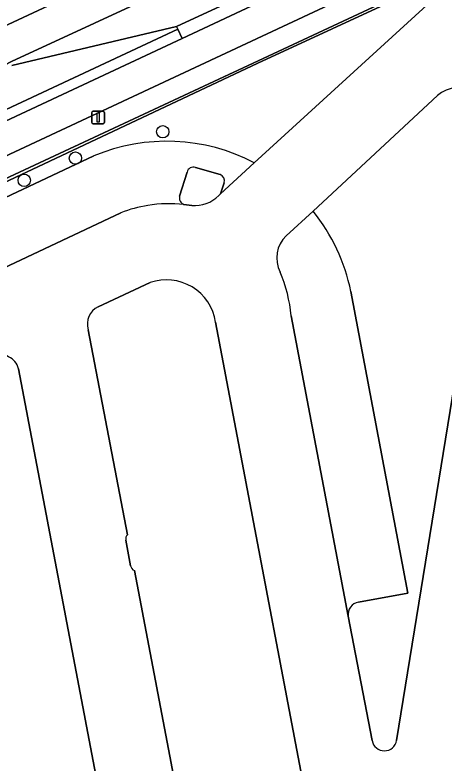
# Model space of a CAD drawing. Extents: x 158086 to 159499, y 382904 to 383981.
# Drawn here: x 159025.7 to 159059.7, y 383823.3 to 383882.6 of the extents above; entities that cross this region are included whole.
import ezdxf

# ---------------------------------------------------------------- set-up
doc = ezdxf.new("R2010")
doc.units = 0
for name, color, linetype in [('IMGEO_Berm_groen', 7, 'Continuous'), ('IMGEO_Boom', 7, 'Continuous'), ('IMGEO_Fietspad_gesloten', 7, 'Continuous'), ('IMGEO_Grasland_overig', 7, 'Continuous'), ('IMGEO_Groenvoorziening', 7, 'Continuous'), ('IMGEO_Haag', 7, 'Continuous'), ('IMGEO_Hek', 7, 'Continuous'), ('IMGEO_Lichtmast', 7, 'Continuous'), ('IMGEO_OVBaan_open', 7, 'Continuous'), ('IMGEO_Parkeervlak_gesloten', 7, 'Continuous'), ('IMGEO_Rijbaan_lokaal_gesloten', 7, 'Continuous'), ('IMGEO_Rijbaan_regionaal_gesloten', 7, 'Continuous'), ('IMGEO_Voetpad_open', 7, 'Continuous')]:
    doc.layers.add(name, color=color, linetype=linetype)

msp = doc.modelspace()

# ---------------------------------------------------------------- linework, layer by layer
at = {"layer": 'IMGEO_Berm_groen'}
msp.add_lwpolyline([(159022.043, 383873.782), (159038.571, 383881.517), (159038.475, 383881.727), (159025.415, 383878.629)], dxfattribs=at)
at = {"layer": 'IMGEO_Boom'}
for centre in [(159037.37, 383873.378), (159030.445, 383871.281), (159026.386, 383869.518)]:
    msp.add_circle(centre, 0.489, dxfattribs=at)
at = {"layer": 'IMGEO_Fietspad_gesloten'}
msp.add_lwpolyline([(159022.337, 383870.25), (159085.279, 383899.716), (159096.273, 383904.861), (159095.182, 383907.173), (159083.53, 383901.745), (159082.295, 383901.165), (159077.132, 383898.741), (159038.904, 383880.789), (159022.382, 383873.058), (159000, 383862.556), (158993.252, 383859.39)], dxfattribs=at)
at = {"layer": 'IMGEO_Grasland_overig'}
for points in [[(159039.317, 383870.174), (159038.713, 383868.274)], [(159041.919, 383869.977), (159039.965, 383870.545)], [(159041.822, 383868.302), (159041.964, 383868.443), (159042.257, 383869.326)], [(159039.057, 383867.593), (159039.669, 383867.519)]]:
    msp.add_lwpolyline(points, dxfattribs=at)
for centre, radius, start, end in [((159039.806, 383870.071), 0.5, 71.46372, 168.12122), ((159041.731, 383869.466), 0.545, 345.10578, 69.77101), ((159039.258, 383868.122), 0.566, 164.44199, 249.1583), ((159039.865, 383870.331), 2.818, 266.00447, 313.96601)]:
    msp.add_arc(centre, radius, start, end, dxfattribs=at)
at = {"layer": 'IMGEO_Groenvoorziening'}
for points in [[(159233.539, 383948.712), (159174.445, 383935.086), (159165.144, 383932.801), (159155.8, 383930.026), (159146.815, 383926.345), (159086.854, 383898.232), (159044.918, 383878.813), (158984.395, 383850.28), (158983.606, 383849.868), (158981.393, 383848.514), (158980.52, 383847.863), (158979.676, 383847.101), (158978.161, 383845.408), (158976.898, 383843.519), (158975.912, 383841.472), (158975.224, 383839.307), (158974.995, 383838.193), (158974.775, 383835.931), (158974.785, 383834.795), (158975.044, 383832.537), (158978.817, 383814.034), (158977.42, 383812.15), (158984.755, 383806.69)], [(158984.395, 383850.28), (159044.918, 383878.813), (159086.854, 383898.232), (159146.815, 383926.345), (159155.8, 383930.026), (159165.144, 383932.801), (159174.445, 383935.086), (159233.539, 383948.712), (159245.407, 383885.388), (159262.204, 383888.595), (159258.66, 383907.337)], [(159044.622, 383870.912), (159059.225, 383884.27), (159060.097, 383884.747), (159067.628, 383888.3), (159074.572, 383891.575), (159114.13, 383910.131), (159125.54, 383915.411), (159136.484, 383920.538), (159144.519, 383923.951), (159155.991, 383928.346), (159166.512, 383931.735), (159180.456, 383935.987)], [(159150.254, 383928.254), (159147.981, 383927.232), (159096.98, 383903.363), (159085.468, 383897.975), (159075.837, 383893.416), (159074.569, 383892.879), (159024.009, 383869.245), (159000, 383857.995), (158994.145, 383855.252)], [(159022.382, 383873.058), (159038.904, 383880.789), (159038.571, 383881.517), (159022.043, 383873.782), (158999.66, 383863.28), (158992.912, 383860.114), (158990.122, 383858.84), (158987.349, 383857.485), (158984.614, 383856.058), (158981.916, 383854.56), (158979.258, 383852.993), (158976.641, 383851.357), (158974.081, 383849.66), (158967.588, 383845.11), (158967.702, 383844.879)], [(159059.151, 383876.262), (159049.291, 383867.075)], [(159055.92, 383825.049), (159063.878, 383874.021)], [(158995.164, 383852.989), (158994.73, 383853.91), (159000, 383856.396), (159031.919, 383871.453)], [(159052.293, 383860.69), (159056.821, 383836.757), (159052.89, 383836.029)], [(159052.089, 383834.925), (159053.977, 383825.035)]]:
    msp.add_lwpolyline(points, dxfattribs=at)
for centre, radius, start, end in [((159060.97, 383873.993), 2.908, 0.54248, 128.72765), ((159037.697, 383857.724), 14.895, 62.29663, 112.82605), ((159037.713, 383857.733), 14.877, 11.46444, 38.89805), ((159053.036, 383835.081), 0.959, 98.72932, 189.34565), ((159054.947, 383825.215), 0.987, 190.4951, 350.33056)]:
    msp.add_arc(centre, radius, start, end, dxfattribs=at)
at = {"layer": 'IMGEO_Haag'}
msp.add_lwpolyline([(158993.252, 383859.39), (159000, 383862.556), (159022.382, 383873.058), (159038.904, 383880.789), (159038.571, 383881.517), (159022.043, 383873.782), (158999.66, 383863.28), (158992.912, 383860.114), (158990.122, 383858.84), (158987.349, 383857.485), (158984.614, 383856.058), (158981.916, 383854.56), (158979.258, 383852.993), (158976.641, 383851.357), (158974.081, 383849.66), (158967.588, 383845.11), (158967.702, 383844.879)], dxfattribs=at)
at = {"layer": 'IMGEO_Hek'}
msp.add_lwpolyline([(158984.395, 383850.28), (159044.918, 383878.813), (159086.854, 383898.232)], dxfattribs=at)
at = {"layer": 'IMGEO_Lichtmast'}
for p, q in [((159031.753, 383874.106), (159031.753, 383874.906)), ((159031.753, 383874.906), (159031.753, 383874.106)), ((159031.853, 383875.006), (159032.643, 383875.006)), ((159032.643, 383875.006), (159031.853, 383875.006)), ((159032.743, 383874.906), (159032.743, 383874.106)), ((159032.743, 383874.106), (159032.743, 383874.906)), ((159032.643, 383874.006), (159031.853, 383874.006)), ((159031.853, 383874.006), (159032.643, 383874.006))]:
    msp.add_line(p, q, dxfattribs=at)
msp.add_lwpolyline([(159032.173, 383874.881), (159032.323, 383874.881), (159032.323, 383874.131), (159032.173, 383874.131), (159032.173, 383874.881)], dxfattribs=at)
for centre, start, end in [((159031.853, 383874.906), 90, 180), ((159031.853, 383874.906), 90, 180), ((159032.643, 383874.906), 0, 90), ((159032.643, 383874.906), 360, 90), ((159031.853, 383874.106), 180, 270), ((159031.853, 383874.106), 180, 270), ((159032.643, 383874.106), 270, 0), ((159032.643, 383874.106), 270, 0)]:
    msp.add_arc(centre, 0.1, start, end, dxfattribs=at)
at = {"layer": 'IMGEO_OVBaan_open'}
for points in [[(159068.463, 383895.619), (159079.902, 383903.921), (159080.985, 383904.661), (159081.954, 383905.181), (159071.789, 383900.517), (159053.927, 383892.201), (159038.542, 383885.067), (159025.382, 383878.959), (159023.242, 383877.835)], [(159025.415, 383878.629), (159038.475, 383881.727), (159068.463, 383895.619)]]:
    msp.add_lwpolyline(points, dxfattribs=at)
at = {"layer": 'IMGEO_Parkeervlak_gesloten'}
for points in [[(159031.919, 383871.453), (159000, 383856.396), (158994.73, 383853.91), (158995.164, 383852.989)], [(159042.257, 383869.326), (159041.964, 383868.443), (159044.622, 383870.912)], [(159038.713, 383868.274), (159039.317, 383870.174)], [(159039.965, 383870.545), (159041.919, 383869.977)], [(159049.291, 383867.075), (159047.165, 383865.113)], [(158986.746, 383844.637), (159000, 383850.887), (159034.051, 383866.945)], [(159036.371, 383861.397), (159032.249, 383859.477)], [(159052.89, 383836.029), (159056.821, 383836.757), (159052.293, 383860.69)], [(159047.571, 383858.76), (159052.089, 383834.925)], [(159050.736, 383809.947), (159041.556, 383858.26)], [(159031.461, 383857.658), (159034.566, 383841.384)], [(159034.975, 383806.995), (159025.931, 383854.56)], [(159034.443, 383840.953), (159034.824, 383838.918)], [(159035.122, 383838.547), (159040.912, 383808.092)]]:
    msp.add_lwpolyline(points, dxfattribs=at)
for centre, radius, start, end in [((159037.697, 383857.724), 14.895, 62.29663, 112.82605), ((159039.806, 383870.071), 0.5, 71.46372, 168.12122), ((159041.731, 383869.466), 0.545, 345.10578, 69.77101), ((159039.258, 383868.122), 0.566, 164.44199, 249.1583), ((159037.877, 383858.019), 9.647, 82.97674, 100.06232), ((159037.66, 383857.73), 9.897, 98.52957, 111.38656), ((159037.713, 383857.733), 14.877, 11.46444, 38.89805), ((159048.831, 383863.358), 2.42, 133.5088, 207.52777), ((159035.37, 383857.505), 12.265, 5.8724, 22.70329), ((159037.675, 383857.699), 3.921, 8.22346, 109.42745), ((159032.918, 383858.107), 1.525, 116.02793, 197.12706), ((159024.505, 383854.191), 1.473, 14.52429, 113.55757), ((159034.93, 383841.047), 0.496, 137.2175, 190.92683), ((159035.317, 383839.008), 0.501, 190.40847, 247.13679), ((159053.036, 383835.081), 0.959, 98.72932, 189.34565)]:
    msp.add_arc(centre, radius, start, end, dxfattribs=at)
at = {"layer": 'IMGEO_Rijbaan_lokaal_gesloten'}
for points in [[(159212.234, 383942.324), (159210.329, 383939.151), (159199.758, 383937.003), (159193.605, 383935.755), (159187.492, 383934.318), (159181.427, 383932.692), (159167.539, 383928.458), (159157.133, 383925.105), (159145.805, 383920.766), (159137.884, 383917.401), (159126.99, 383912.297), (159115.58, 383907.018), (159076.034, 383888.467), (159065.655, 383883.339), (159067.628, 383888.3), (159060.097, 383884.747), (159059.225, 383884.27), (159044.622, 383870.912), (159041.964, 383868.443), (159041.822, 383868.302)], [(159047.165, 383865.113), (159049.291, 383867.075), (159059.151, 383876.262)], [(159063.878, 383874.021), (159055.92, 383825.049)], [(159039.669, 383867.519), (159039.057, 383867.593)], [(159034.051, 383866.945), (159000, 383850.887), (158986.746, 383844.637)], [(159032.249, 383859.477), (159036.371, 383861.397)], [(159053.977, 383825.035), (159052.089, 383834.925), (159047.571, 383858.76)], [(159041.556, 383858.26), (159050.736, 383809.947)], [(159034.566, 383841.384), (159031.461, 383857.658)], [(159025.931, 383854.56), (159034.975, 383806.995)], [(159034.824, 383838.918), (159034.443, 383840.953)], [(159040.912, 383808.092), (159035.122, 383838.547)]]:
    msp.add_lwpolyline(points, dxfattribs=at)
for centre, radius, start, end in [((159060.97, 383873.993), 2.908, 0.54248, 128.72765), ((159039.865, 383870.331), 2.818, 266.00447, 313.96601), ((159037.877, 383858.019), 9.647, 82.97674, 100.06232), ((159037.66, 383857.73), 9.897, 98.52957, 111.38656), ((159048.831, 383863.358), 2.42, 133.5088, 207.52777), ((159035.37, 383857.505), 12.265, 5.8724, 22.70329), ((159037.675, 383857.699), 3.921, 8.22346, 109.42745), ((159032.918, 383858.107), 1.525, 116.02793, 197.12706), ((159024.505, 383854.191), 1.473, 14.52429, 113.55757), ((159034.93, 383841.047), 0.496, 137.2175, 190.92683), ((159035.317, 383839.008), 0.501, 190.40847, 247.13679), ((159054.947, 383825.215), 0.987, 190.4951, 350.33056)]:
    msp.add_arc(centre, radius, start, end, dxfattribs=at)
at = {"layer": 'IMGEO_Rijbaan_regionaal_gesloten'}
msp.add_lwpolyline([(159092.386, 383913.099), (159091.12, 383915.784), (159073.292, 383907.518), (159037.874, 383891.086), (159023.324, 383884.327), (159021.532, 383883.477), (159000, 383872.051), (158971.109, 383856.719), (158970.251, 383856.264), (158967.594, 383854.882), (158964.904, 383853.55), (158964.113, 383853.188), (158965.377, 383850.606), (158977.384, 383856.77), (158995.057, 383866.122), (159014.083, 383876.19), (159023.109, 383880.967), (159034.639, 383886.371), (159074.445, 383904.84)], close=True, dxfattribs=at)
msp.add_lwpolyline([(159074.445, 383904.84), (159034.639, 383886.371), (159023.109, 383880.967), (159014.083, 383876.19), (158995.057, 383866.122), (158977.384, 383856.77), (158965.377, 383850.606), (158966.641, 383848.023), (158970.271, 383849.801), (158972.036, 383850.715), (158975.784, 383852.685), (158992.139, 383861.33), (159000, 383865.506), (159007.58, 383869.532), (159022.134, 383877.231), (159023.242, 383877.835), (159025.382, 383878.959), (159038.542, 383885.067), (159053.927, 383892.201), (159071.789, 383900.517)], dxfattribs=at)
at = {"layer": 'IMGEO_Voetpad_open'}
msp.add_lwpolyline([(159077.132, 383898.741), (159082.295, 383901.165), (159083.53, 383901.745), (159083.155, 383902.563), (159081.954, 383905.181), (159080.985, 383904.661), (159079.902, 383903.921), (159068.463, 383895.619), (159038.475, 383881.727), (159038.571, 383881.517), (159038.904, 383880.789)], close=True, dxfattribs=at)
msp.add_lwpolyline([(158994.145, 383855.252), (159000, 383857.995), (159024.009, 383869.245), (159074.569, 383892.879), (159075.837, 383893.416), (159085.468, 383897.975), (159096.98, 383903.363), (159096.273, 383904.861), (159085.279, 383899.716), (159022.337, 383870.25), (159000, 383859.775), (158994.274, 383857.09)], dxfattribs=at)

doc.saveas('drawing.dxf')
